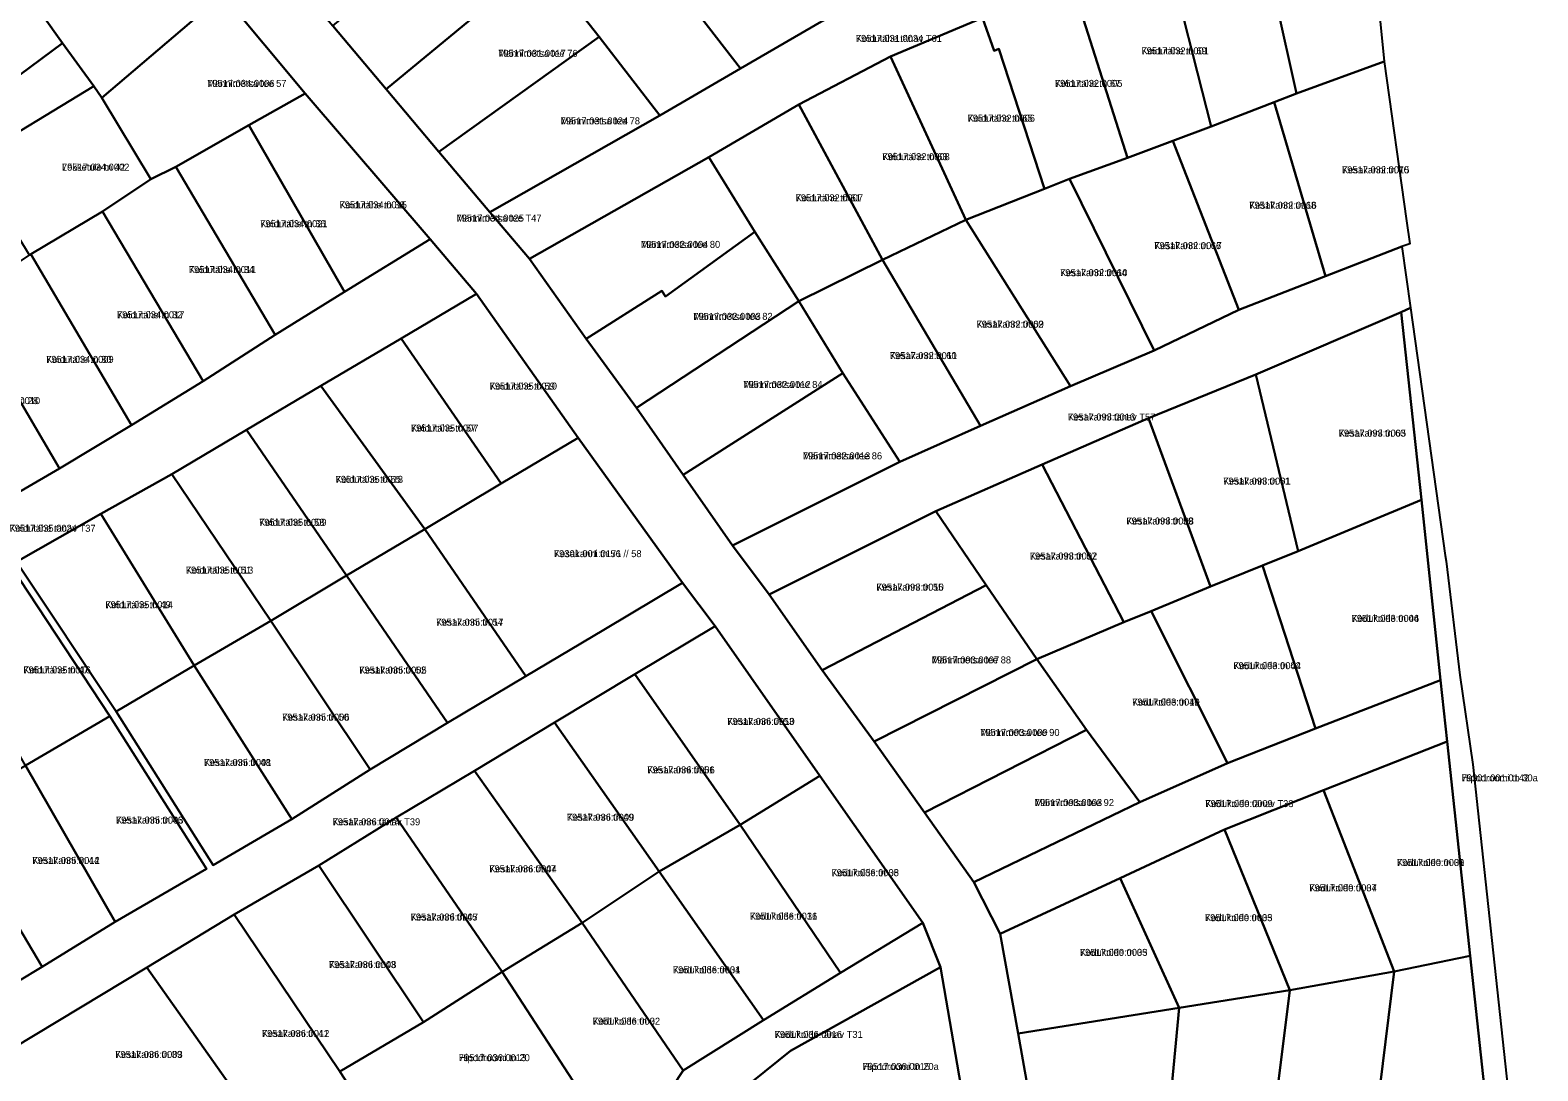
# Model space of a CAD drawing. Extents: x 643847 to 663718, y 6468443 to 6482775.
# Drawn here: x 663097 to 663421.2, y 6470520.3 to 6470744 of the extents above; entities that cross this region are included whole.
import ezdxf

# ---------------------------------------------------------------- set-up
doc = ezdxf.new("R2010")
doc.units = 0
for name, color, linetype in [('L_AADRESS', 7, 'Continuous'), ('PIIR', 7, 'Continuous'), ('TUNNUS', 7, 'Continuous')]:
    doc.layers.add(name, color=color, linetype=linetype)

msp = doc.modelspace()

# ---------------------------------------------------------------- linework, layer by layer
at = {"layer": 'PIIR'}
for points in [[(663071.25, 6470850.14), (663100.27, 6470816.31), (663120.87, 6470792.59), (663132.06, 6470779.92), (663141.58, 6470769.11), (663146.34, 6470763.7), (663162.09, 6470744.98), (663173.55, 6470731.34), (663184.87, 6470717.86), (663195.83, 6470704.94), (663204.4, 6470694.85), (663216.6, 6470677.69), (663227.42, 6470662.85), (663237.4, 6470648.46), (663248.01, 6470633.27), (663255.94, 6470622.71), (663267.31, 6470606.47), (663278.53, 6470591.08), (663289.35, 6470575.83), (663299.96, 6470560.88), (663305.63, 6470549.73), (663309.46, 6470528.31), (663314.52, 6470500)], [(663300.36, 6470498.39), (663292.8, 6470542.59), (663288.94, 6470552.11), (663266.8, 6470583.69), (663244.3, 6470615.89), (663237.25, 6470625.21), (663214.83, 6470656.36), (663192.99, 6470687.35), (663182.99, 6470699.13), (663156.12, 6470730.4), (663138.41, 6470751.67), (663125.57, 6470767.51), (663105.58, 6470789.76), (663062.86, 6470839.31)], [(663087.72, 6470729.29), (663103.95, 6470741.23), (663110.72, 6470732.02), (663084.46, 6470716.08)], [(663087.59, 6470640.72), (663103.32, 6470649.83), (663118.81, 6470659.12), (663134.19, 6470668.55), (663149.67, 6470678.52), (663164.6, 6470687.79), (663182.99, 6470699.13), (663192.99, 6470687.35), (663176.76, 6470677.75), (663159.53, 6470667.55), (663143.51, 6470658.14), (663127.46, 6470648.56), (663112.19, 6470640.04), (663094.09, 6470629.72)], [(663094.09, 6470629.72), (663115.49, 6470597.59), (663136.33, 6470564.52), (663153.26, 6470574.43), (663170.1, 6470585.12), (663186.77, 6470595.15), (663203.56, 6470605.12), (663220.33, 6470615.09), (663237.25, 6470625.21), (663244.3, 6470615.89), (663227, 6470605.6), (663209.73, 6470595.2), (663192.55, 6470584.8), (663175.74, 6470574.75), (663159.1, 6470564.43), (663140.89, 6470553.92), (663122.09, 6470542.49), (663078.86, 6470516.47)], [(663083.81, 6470533.18), (663099.56, 6470542.68), (663115.25, 6470552.33), (663134.95, 6470563.73), (663114.13, 6470596.58), (663092.86, 6470628.86)]]:
    msp.add_lwpolyline(points, dxfattribs=at)
for points in [[(663204.4, 6470694.85), (663195.83, 6470704.94), (663232.41, 6470725.69), (663249.77, 6470735.78), (663267.17, 6470745.88), (663283.48, 6470753.61), (663301.88, 6470760.74), (663318.49, 6470767.25), (663335.59, 6470773.95), (663353.05, 6470780.79), (663371.92, 6470788.18), (663380.86, 6470779.15), (663360.6, 6470769.79), (663341.12, 6470761.95), (663321.03, 6470754.29), (663301.79, 6470746.69), (663282.01, 6470738.38), (663262.3, 6470728.02), (663242.93, 6470716.76)], [(663383.88, 6470780.55), (663388.2, 6470737.28), (663369.31, 6470730.4), (663360.6, 6470769.79), (663380.86, 6470779.15)], [(663249.77, 6470735.78), (663225.15, 6470767.6), (663243.45, 6470777.88), (663267.17, 6470745.88)], [(663087.72, 6470729.29), (663084.14, 6470735.19), (663063.57, 6470736.88), (663053.85, 6470748.22), (663082.12, 6470770.26), (663100.03, 6470747.88), (663099.48, 6470747.45), (663103.95, 6470741.23)], [(663162.09, 6470744.98), (663195.82, 6470772.81), (663206.64, 6470758.76), (663173.55, 6470731.34)], [(663138.41, 6470751.67), (663112.42, 6470729.47), (663110.72, 6470732.02), (663103.95, 6470741.23), (663099.48, 6470747.45), (663100.03, 6470747.88), (663125.57, 6470767.51)], [(663232.41, 6470725.69), (663219.35, 6470742.62), (663207.52, 6470757.64), (663225.15, 6470767.6), (663249.77, 6470735.78)], [(663360.6, 6470769.79), (663369.31, 6470730.4), (663364.54, 6470728.58), (663350.94, 6470723.31), (663341.12, 6470761.95)], [(663341.12, 6470761.95), (663350.94, 6470723.31), (663342.75, 6470720.26), (663332.99, 6470716.57), (663321.03, 6470754.29)], [(663173.55, 6470731.34), (663206.64, 6470758.76), (663207.52, 6470757.64), (663219.35, 6470742.62), (663184.87, 6470717.86)], [(663321.03, 6470754.29), (663332.99, 6470716.57), (663320.53, 6470712.09), (663315.16, 6470709.96), (663305.31, 6470739.99), (663304.28, 6470739.62), (663301.79, 6470746.69)], [(663156.12, 6470730.4), (663144.05, 6470723.61), (663128.32, 6470714.62), (663122.93, 6470712.02), (663112.42, 6470729.47), (663138.41, 6470751.67)], [(663301.79, 6470746.69), (663304.28, 6470739.62), (663305.31, 6470739.99), (663315.16, 6470709.96), (663298.23, 6470703.24), (663282.01, 6470738.38)], [(663232.41, 6470725.69), (663195.83, 6470704.94), (663184.87, 6470717.86), (663219.35, 6470742.62)], [(663282.01, 6470738.38), (663298.23, 6470703.24), (663280.28, 6470694.68), (663262.3, 6470728.02)], [(663375.56, 6470691.17), (663364.54, 6470728.58), (663369.31, 6470730.4), (663388.2, 6470737.28), (663392.99, 6470703.04), (663393.67, 6470698.1), (663392.01, 6470697.54)], [(663110.72, 6470732.02), (663112.42, 6470729.47), (663122.93, 6470712.02), (663112.56, 6470705.02), (663097.16, 6470695.87), (663096.83, 6470695.65), (663084.46, 6470716.08)], [(663164.6, 6470687.79), (663144.05, 6470723.61), (663156.12, 6470730.4), (663182.99, 6470699.13)], [(663262.3, 6470728.02), (663280.28, 6470694.68), (663262.31, 6470685.77), (663252.87, 6470700.67), (663242.93, 6470716.76)], [(663356.93, 6470683.91), (663342.75, 6470720.26), (663350.94, 6470723.31), (663364.54, 6470728.58), (663375.56, 6470691.17)], [(663149.67, 6470678.52), (663128.32, 6470714.62), (663144.05, 6470723.61), (663164.6, 6470687.79)], [(663338.73, 6470675.17), (663320.53, 6470712.09), (663332.99, 6470716.57), (663342.75, 6470720.26), (663356.93, 6470683.91)], [(663204.4, 6470694.85), (663242.93, 6470716.76), (663252.87, 6470700.67), (663233.6, 6470686.81), (663232.85, 6470688), (663216.6, 6470677.69)], [(663134.19, 6470668.55), (663112.56, 6470705.02), (663122.93, 6470712.02), (663128.32, 6470714.62), (663149.67, 6470678.52)], [(663320.71, 6470667.48), (663298.23, 6470703.24), (663315.16, 6470709.96), (663320.53, 6470712.09), (663338.73, 6470675.17)], [(663118.81, 6470659.12), (663097.16, 6470695.87), (663112.56, 6470705.02), (663134.19, 6470668.55)], [(663301.38, 6470659), (663280.28, 6470694.68), (663298.23, 6470703.24), (663320.71, 6470667.48)], [(663216.6, 6470677.69), (663232.85, 6470688), (663233.6, 6470686.81), (663252.87, 6470700.67), (663262.31, 6470685.77), (663227.42, 6470662.85)], [(663103.32, 6470649.83), (663082.08, 6470685.94), (663096.83, 6470695.65), (663097.16, 6470695.87), (663118.81, 6470659.12)], [(663291.75, 6470640.6), (663255.94, 6470622.71), (663248.01, 6470633.27), (663284.01, 6470651.26), (663301.38, 6470659), (663320.71, 6470667.48), (663338.73, 6470675.17), (663356.93, 6470683.91), (663375.56, 6470691.17), (663392.01, 6470697.54), (663393.82, 6470684.37), (663391.84, 6470683.44), (663360.6, 6470670.02), (663337.47, 6470660.63), (663314.65, 6470650.63)], [(663284.01, 6470651.26), (663271.74, 6470670.27), (663262.31, 6470685.77), (663280.28, 6470694.68), (663301.38, 6470659)], [(663087.59, 6470640.72), (663065.96, 6470677.22), (663082.08, 6470685.94), (663103.32, 6470649.83)], [(663192.99, 6470687.35), (663214.83, 6470656.36), (663198.27, 6470646.59), (663176.76, 6470677.75)], [(663227.42, 6470662.85), (663262.31, 6470685.77), (663271.74, 6470670.27), (663237.4, 6470648.46)], [(663369.66, 6470632), (663360.6, 6470670.02), (663391.84, 6470683.44), (663396.17, 6470643.03)], [(663412.73, 6470488.48), (663406.67, 6470544.99), (663401.72, 6470591.14), (663400.32, 6470604.26), (663396.17, 6470643.03), (663391.84, 6470683.44), (663393.82, 6470684.37), (663401.31, 6470631.12), (663401.49, 6470629.87), (663404.48, 6470605.39), (663407.28, 6470586.17), (663411.91, 6470543.03), (663417.83, 6470487.97)], [(663176.76, 6470677.75), (663198.27, 6470646.59), (663181.84, 6470636.79), (663159.53, 6470667.55)], [(663237.4, 6470648.46), (663271.74, 6470670.27), (663284.01, 6470651.26), (663248.01, 6470633.27)], [(663360.6, 6470670.02), (663369.66, 6470632), (663362.04, 6470628.97), (663350.83, 6470624.4), (663337.47, 6470660.63)], [(663159.53, 6470667.55), (663181.84, 6470636.79), (663165.01, 6470626.82), (663143.51, 6470658.14)], [(663337.47, 6470660.63), (663350.83, 6470624.4), (663338.07, 6470619.13), (663332.17, 6470616.73), (663314.65, 6470650.63)], [(663143.51, 6470658.14), (663165.01, 6470626.82), (663148.75, 6470617.06), (663127.46, 6470648.56)], [(663214.83, 6470656.36), (663237.25, 6470625.21), (663220.33, 6470615.09), (663203.56, 6470605.12), (663181.84, 6470636.79), (663198.27, 6470646.59)], [(663314.65, 6470650.63), (663332.17, 6470616.73), (663313.47, 6470608.79), (663302.62, 6470624.7), (663291.75, 6470640.6)], [(663127.46, 6470648.56), (663148.75, 6470617.06), (663132.24, 6470607.44), (663112.19, 6470640.04)], [(663291.75, 6470640.6), (663302.62, 6470624.7), (663267.31, 6470606.47), (663255.94, 6470622.71)], [(663396.17, 6470643.03), (663400.32, 6470604.26), (663373.42, 6470593.88), (663362.04, 6470628.97), (663369.66, 6470632)], [(663112.19, 6470640.04), (663132.24, 6470607.44), (663115.49, 6470597.59), (663094.09, 6470629.72)], [(663186.77, 6470595.15), (663165.01, 6470626.82), (663181.84, 6470636.79), (663203.56, 6470605.12)], [(663092.86, 6470628.86), (663114.13, 6470596.58), (663095.98, 6470585.91), (663076.94, 6470619.23)], [(663354.51, 6470586.42), (663338.07, 6470619.13), (663350.83, 6470624.4), (663362.04, 6470628.97), (663373.42, 6470593.88)], [(663170.1, 6470585.12), (663148.75, 6470617.06), (663165.01, 6470626.82), (663186.77, 6470595.15)], [(663267.31, 6470606.47), (663302.62, 6470624.7), (663313.47, 6470608.79), (663278.53, 6470591.08)], [(663335.6, 6470578.03), (663324.15, 6470593.58), (663313.47, 6470608.79), (663332.17, 6470616.73), (663338.07, 6470619.13), (663354.51, 6470586.42)], [(663153.26, 6470574.43), (663132.24, 6470607.44), (663148.75, 6470617.06), (663170.1, 6470585.12)], [(663244.3, 6470615.89), (663266.8, 6470583.69), (663249.71, 6470573.19), (663227, 6470605.6)], [(663278.53, 6470591.08), (663313.47, 6470608.79), (663324.15, 6470593.58), (663289.35, 6470575.83)], [(663136.33, 6470564.52), (663115.49, 6470597.59), (663132.24, 6470607.44), (663153.26, 6470574.43)], [(663227, 6470605.6), (663249.71, 6470573.19), (663232.28, 6470563.14), (663209.73, 6470595.2)], [(663305.63, 6470549.73), (663299.96, 6470560.88), (663335.6, 6470578.03), (663354.51, 6470586.42), (663373.42, 6470593.88), (663400.32, 6470604.26), (663401.72, 6470591.14), (663375.14, 6470580.61), (663353.82, 6470572.18), (663331.4, 6470561.73)], [(663115.25, 6470552.33), (663095.98, 6470585.91), (663114.13, 6470596.58), (663134.95, 6470563.73)], [(663209.73, 6470595.2), (663232.28, 6470563.14), (663215.7, 6470552.11), (663192.55, 6470584.8)], [(663299.96, 6470560.88), (663289.35, 6470575.83), (663324.15, 6470593.58), (663335.6, 6470578.03)], [(663390.32, 6470541.68), (663375.14, 6470580.61), (663401.72, 6470591.14), (663406.67, 6470544.99)], [(663099.56, 6470542.68), (663079.65, 6470576.22), (663095.98, 6470585.91), (663115.25, 6470552.33)], [(663192.55, 6470584.8), (663215.7, 6470552.11), (663198.52, 6470541.55), (663175.74, 6470574.75)], [(663271.24, 6470541.38), (663249.71, 6470573.19), (663266.8, 6470583.69), (663288.94, 6470552.11)], [(663375.14, 6470580.61), (663390.32, 6470541.68), (663367.89, 6470537.62), (663353.82, 6470572.18)], [(663083.81, 6470533.18), (663063.76, 6470567.11), (663079.65, 6470576.22), (663099.56, 6470542.68)], [(663175.74, 6470574.75), (663198.52, 6470541.55), (663181.62, 6470530.77), (663159.1, 6470564.43)], [(663254.73, 6470531.21), (663232.28, 6470563.14), (663249.71, 6470573.19), (663271.24, 6470541.38)], [(663353.82, 6470572.18), (663367.89, 6470537.62), (663344.12, 6470533.86), (663331.4, 6470561.73)], [(663159.1, 6470564.43), (663181.62, 6470530.77), (663163.56, 6470520.14), (663140.89, 6470553.92)], [(663237.4, 6470520.37), (663215.7, 6470552.11), (663232.28, 6470563.14), (663254.73, 6470531.21)], [(663331.4, 6470561.73), (663344.12, 6470533.86), (663309.46, 6470528.31), (663305.63, 6470549.73)], [(663140.89, 6470553.92), (663163.56, 6470520.14), (663171.57, 6470508.01), (663144.91, 6470510.27), (663122.09, 6470542.49)], [(663228.66, 6470507.11), (663223.45, 6470503.2), (663198.52, 6470541.55), (663215.7, 6470552.11), (663237.4, 6470520.37)], [(663233.26, 6470502.66), (663223.45, 6470503.2), (663228.66, 6470507.11), (663237.4, 6470520.37), (663254.73, 6470531.21), (663271.24, 6470541.38), (663288.94, 6470552.11), (663292.8, 6470542.59), (663260.52, 6470524.57)], [(663406.67, 6470544.99), (663412.73, 6470488.48), (663384.15, 6470491.6), (663390.32, 6470541.68)], [(663078.86, 6470516.47), (663122.09, 6470542.49), (663144.91, 6470510.27)], [(663171.57, 6470508.01), (663163.56, 6470520.14), (663181.62, 6470530.77), (663198.52, 6470541.55), (663223.45, 6470503.2)], [(663292.8, 6470542.59), (663300.36, 6470498.39), (663233.26, 6470502.66), (663260.52, 6470524.57)], [(663362.47, 6470493.98), (663367.89, 6470537.62), (663390.32, 6470541.68), (663384.15, 6470491.6)], [(663340.59, 6470496.68), (663344.12, 6470533.86), (663367.89, 6470537.62), (663362.47, 6470493.98)], [(663314.52, 6470500), (663309.46, 6470528.31), (663344.12, 6470533.86), (663340.59, 6470496.68)]]:
    msp.add_lwpolyline(points, close=True, dxfattribs=at)

# ---------------------------------------------------------------- texts
at = {"layer": 'L_AADRESS'}
for s, p in [('Koidutähe tänav T61', (663274.56, 6470741.52)), ('Männimetsa tee 76', (663197.65, 6470738.31)), ('Koidutähe tn 69', (663335.98, 6470738.85)), ('Männimetsa tee 57', (663135.06, 6470731.85)), ('Koidutähe tn 67', (663317.39, 6470731.85)), ('Männimetsa tee 78', (663211.08, 6470723.78)), ('Koidutähe tn 65', (663298.58, 6470724.36)), ('Lõkketule tn 42', (663103.83, 6470713.83)), ('Koidutähe tn 63', (663280.26, 6470716.09)), ('Kesakanni tn 70', (663379.11, 6470713.26)), ('Koidutähe tn 61', (663261.61, 6470707.25)), ('Koidutähe tn 38', (663163.52, 6470705.73)), ('Kesakanni tn 68', (663359.16, 6470705.64)), ('Koidutähe tn 36', (663146.46, 6470701.68)), ('Männimetsa tee T47', (663188.69, 6470702.89)), ('Männimetsa tee 80', (663228.33, 6470697.23)), ('Kesakanni tn 66', (663338.73, 6470696.96)), ('Koidutähe tn 34', (663131.12, 6470691.81)), ('Kesakanni tn 64', (663318.48, 6470691.15)), ('Koidutähe tn 32', (663115.67, 6470682.1)), ('Männimetsa tee 82', (663239.61, 6470681.76)), ('Kesakanni tn 62', (663300.5, 6470680.07)), ('Koidutähe tn 30', (663100.45, 6470672.51)), ('Kesakanni tn 60', (663281.85, 6470673.32)), ('Koidutähe tn 59', (663195.79, 6470666.77)), ('Männimetsa tee 84', (663250.34, 6470667.12)), ('Koidutähe tn 28', (663084.64, 6470663.64)), ('Kesakanni tänav T57', (663320.13, 6470660.12)), ('Koidutähe tn 57', (663178.9, 6470657.75)), ('Kesakanni tn 63', (663378.39, 6470656.65)), ('Männimetsa tee 86', (663263.15, 6470651.77)), ('Koidutähe tn 55', (663162.68, 6470646.72)), ('Kesakanni tn 61', (663353.56, 6470646.34)), ('Koidutähe tänav T37', (663092.55, 6470636.2)), ('Koidutähe tn 53', (663146.23, 6470637.48)), ('Kesakanni tn 59', (663332.74, 6470637.76)), ('Kesakanni tn 56 // 58', (663209.63, 6470630.74)), ('Kesakanni tn 57', (663311.96, 6470630.23)), ('Koidutähe tn 51', (663130.47, 6470627.21)), ('Kesakanni tn 55', (663278.98, 6470623.54)), ('Koidutähe tn 49', (663113.17, 6470619.77)), ('Kesakanni tn 54', (663184.29, 6470616)), ('Kodukolde tn 44', (663381.18, 6470616.83)), ('Männimetsa tee 88', (663290.88, 6470607.89)), ('Kodukolde tn 42', (663355.75, 6470606.66)), ('Koidutähe tn 47', (663095.54, 6470605.74)), ('Kesakanni tn 52', (663167.76, 6470605.72)), ('Kodukolde tn 40', (663333.99, 6470598.84)), ('Kesakanni tn 50', (663151.17, 6470595.58)), ('Kesakanni tn 53', (663246.9, 6470594.68)), ('Männimetsa tee 90', (663301.31, 6470592.31)), ('Kesakanni tn 48', (663134.38, 6470585.85)), ('Kesakanni tn 51', (663229.72, 6470584.25)), ('Hipodroomi tn 30a', (663404.84, 6470582.53)), ('Männimetsa tee 92', (663313.02, 6470577.23)), ('Kodukolde tänav T33', (663349.72, 6470577)), ('Kesakanni tn 49', (663212.41, 6470574.07)), ('Kesakanni tn 46', (663115.46, 6470573.46)), ('Kesakanni tänav T39', (663162.03, 6470573.09)), ('Kesakanni tn 44', (663097.45, 6470564.79)), ('Kodukolde tn 39', (663390.91, 6470564.33)), ('Kesakanni tn 47', (663195.72, 6470562.98)), ('Kodukolde tn 38', (663269.32, 6470562.15)), ('Kodukolde tn 37', (663372.07, 6470558.89)), ('Kesakanni tn 45', (663178.81, 6470552.62)), ('Kodukolde tn 36', (663251.76, 6470552.8)), ('Kodukolde tn 35', (663349.64, 6470552.48)), ('Kodukolde tn 33', (663322.75, 6470545.02)), ('Kesakanni tn 43', (663161.25, 6470542.39)), ('Kodukolde tn 34', (663235.21, 6470541.27)), ('Kodukolde tn 32', (663217.96, 6470530.22)), ('Kesakanni tn 41', (663146.83, 6470527.59)), ('Kodukolde tänav T31', (663257.09, 6470527.38)), ('Kesakanni tn 39', (663115.29, 6470523.08)), ('Hipodroomi tn 20', (663189.17, 6470522.38)), ('Hipodroomi tn 20a', (663276.01, 6470520.49))]:
    msp.add_text(s, height=1.5, dxfattribs=at).set_placement(p)
at = {"layer": 'TUNNUS'}
for s, p in [('79517:031:0034', (663274.56, 6470741.52)), ('79517:031:0017', (663197.65, 6470738.31)), ('79517:032:0001', (663335.98, 6470738.85)), ('79517:034:0006', (663135.06, 6470731.85)), ('79517:032:0005', (663317.39, 6470731.85)), ('79517:031:0024', (663211.08, 6470723.78)), ('79517:032:0006', (663298.58, 6470724.36)), ('79517:034:0002', (663103.83, 6470713.83)), ('79517:032:0008', (663280.26, 6470716.09)), ('79517:032:0015', (663379.11, 6470713.26)), ('79517:032:0007', (663261.61, 6470707.25)), ('79517:034:0015', (663163.52, 6470705.73)), ('79517:032:0016', (663359.16, 6470705.64)), ('79517:034:0021', (663146.46, 6470701.68)), ('79517:034:0025', (663188.69, 6470702.89)), ('79517:032:0004', (663228.33, 6470697.23)), ('79517:032:0017', (663338.73, 6470696.96)), ('79517:034:0011', (663131.12, 6470691.81)), ('79517:032:0010', (663318.48, 6470691.15)), ('79517:034:0017', (663115.67, 6470682.1)), ('79517:032:0003', (663239.61, 6470681.76)), ('79517:032:0009', (663300.5, 6470680.07)), ('79517:034:0009', (663100.45, 6470672.51)), ('79517:032:0011', (663281.85, 6470673.32)), ('79517:035:0010', (663195.79, 6470666.77)), ('79517:032:0012', (663250.34, 6470667.12)), ('79517:034:0010', (663084.64, 6470663.64)), ('79517:093:0013', (663320.13, 6470660.12)), ('79517:035:0007', (663178.9, 6470657.75)), ('79517:093:0005', (663378.39, 6470656.65)), ('79517:032:0013', (663263.15, 6470651.77)), ('79517:035:0018', (663162.68, 6470646.72)), ('79517:093:0001', (663353.56, 6470646.34)), ('79517:035:0024', (663092.55, 6470636.2)), ('79517:035:0009', (663146.23, 6470637.48)), ('79517:093:0008', (663332.74, 6470637.76)), ('79301:001:0171', (663209.63, 6470630.74)), ('79517:093:0002', (663311.96, 6470630.23)), ('79517:035:0013', (663130.47, 6470627.21)), ('79517:093:0010', (663278.98, 6470623.54)), ('79517:035:0014', (663113.17, 6470619.77)), ('79517:035:0017', (663184.29, 6470616)), ('79517:093:0006', (663381.18, 6470616.83)), ('79517:093:0007', (663290.88, 6470607.89)), ('79517:093:0004', (663355.75, 6470606.66)), ('79517:035:0016', (663095.54, 6470605.74)), ('79517:035:0005', (663167.76, 6470605.72)), ('79517:093:0011', (663333.99, 6470598.84)), ('79517:035:0006', (663151.17, 6470595.58)), ('79517:036:0010', (663246.9, 6470594.68)), ('79517:093:0009', (663301.31, 6470592.31)), ('79517:035:0001', (663134.38, 6470585.85)), ('79517:036:0006', (663229.72, 6470584.25)), ('79301:001:0142', (663404.84, 6470582.53)), ('79517:093:0003', (663313.02, 6470577.23)), ('79517:090:0009', (663349.72, 6470577)), ('79517:036:0009', (663212.41, 6470574.07)), ('79517:035:0003', (663115.46, 6470573.46)), ('79517:036:0014', (663162.03, 6470573.09)), ('79517:035:0012', (663097.45, 6470564.79)), ('79517:090:0001', (663390.91, 6470564.33)), ('79517:036:0004', (663195.72, 6470562.98)), ('79517:036:0005', (663269.32, 6470562.15)), ('79517:090:0004', (663372.07, 6470558.89)), ('79517:036:0007', (663178.81, 6470552.62)), ('79517:036:0011', (663251.76, 6470552.8)), ('79517:090:0003', (663349.64, 6470552.48)), ('79517:090:0005', (663322.75, 6470545.02)), ('79517:036:0008', (663161.25, 6470542.39)), ('79517:036:0001', (663235.21, 6470541.27)), ('79517:036:0002', (663217.96, 6470530.22)), ('79517:036:0012', (663146.83, 6470527.59)), ('79517:036:0016', (663257.09, 6470527.38)), ('79517:036:0003', (663115.29, 6470523.08)), ('79517:036:0013', (663189.17, 6470522.38)), ('79517:036:0015', (663276.01, 6470520.49))]:
    msp.add_text(s, height=1.5, dxfattribs=at).set_placement(p)

doc.saveas('drawing.dxf')
